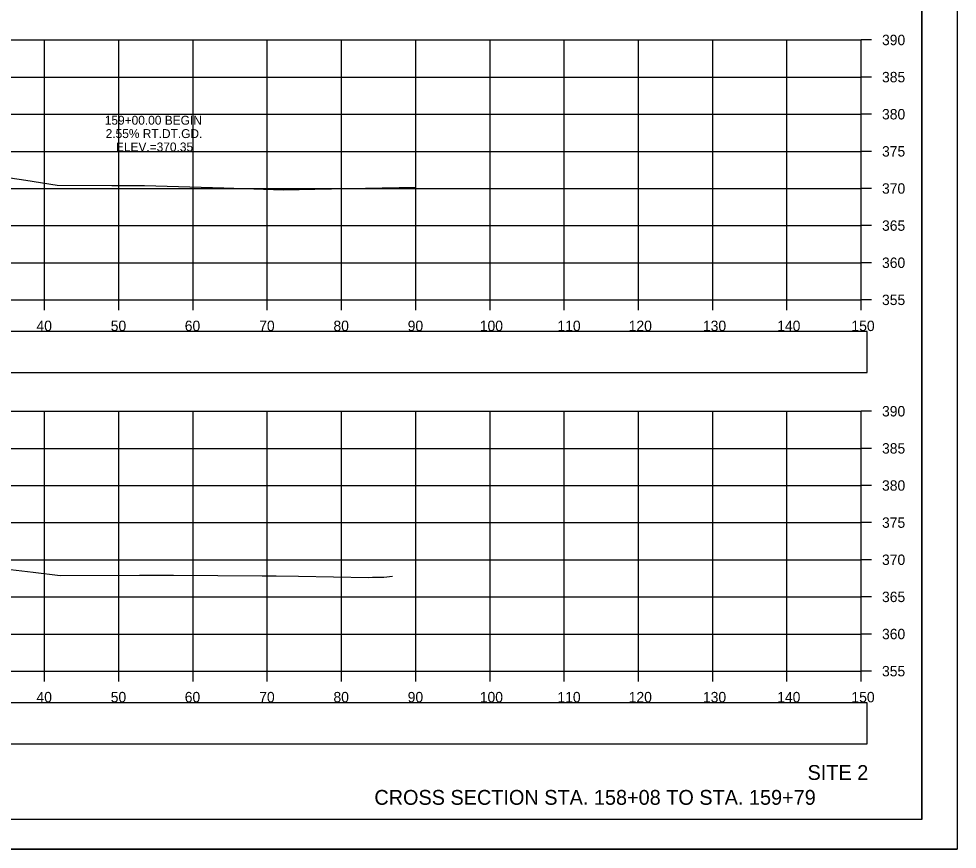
# Model space of a CAD drawing. Extents: x 1376273 to 1384221, y 378927 to 384592.
# Drawn here: x 1378261 to 1378387.4, y 379898.5 to 380010.3 of the extents above; entities that cross this region are included whole.
import ezdxf

# ---------------------------------------------------------------- set-up
doc = ezdxf.new("R2010")
doc.units = 0
for name, color, linetype in [('R_Axis', 7, 'Continuous'), ('R_Axis Annot', 7, 'Continuous'), ('R_Border', 7, 'Continuous'), ('R_Draft', 7, 'Continuous'), ('R_Exist Surface', 7, 'Continuous'), ('R_Grid', 7, 'Continuous'), ('R_No Plot', 7, 'Continuous'), ('R_Xsect Elev', 7, 'Continuous')]:
    doc.layers.add(name, color=color, linetype=linetype)

msp = doc.modelspace()

# ---------------------------------------------------------------- linework, layer by layer
at = {"layer": 'R_Axis'}
for p, q in [((1378374.46, 379972.48), (1378374.46, 380007.48)), ((1378375.86, 380007.48), (1378374.46, 380007.48)), ((1378375.86, 380002.48), (1378374.46, 380002.48)), ((1378375.86, 379997.48), (1378374.46, 379997.48)), ((1378375.86, 379992.48), (1378374.46, 379992.48)), ((1378375.86, 379987.48), (1378374.46, 379987.48)), ((1378375.86, 379982.48), (1378374.46, 379982.48)), ((1378375.86, 379977.48), (1378374.46, 379977.48)), ((1378074.46, 379972.48), (1378374.46, 379972.48)), ((1378264.46, 379971.08), (1378264.46, 379972.48)), ((1378274.46, 379971.08), (1378274.46, 379972.48)), ((1378284.46, 379971.08), (1378284.46, 379972.48)), ((1378294.46, 379971.08), (1378294.46, 379972.48)), ((1378304.46, 379971.08), (1378304.46, 379972.48)), ((1378314.46, 379971.08), (1378314.46, 379972.48)), ((1378324.46, 379971.08), (1378324.46, 379972.48)), ((1378334.46, 379971.08), (1378334.46, 379972.48)), ((1378344.46, 379971.08), (1378344.46, 379972.48)), ((1378354.46, 379971.08), (1378354.46, 379972.48)), ((1378364.46, 379971.08), (1378364.46, 379972.48)), ((1378374.46, 379971.08), (1378374.46, 379972.48)), ((1378375.86, 379972.48), (1378374.46, 379972.48)), ((1378374.46, 379922.48), (1378374.46, 379957.48)), ((1378375.86, 379957.48), (1378374.46, 379957.48)), ((1378375.86, 379952.48), (1378374.46, 379952.48)), ((1378375.86, 379947.48), (1378374.46, 379947.48)), ((1378375.86, 379942.48), (1378374.46, 379942.48)), ((1378375.86, 379937.48), (1378374.46, 379937.48)), ((1378375.86, 379932.48), (1378374.46, 379932.48)), ((1378375.86, 379927.48), (1378374.46, 379927.48)), ((1378074.46, 379922.48), (1378374.46, 379922.48)), ((1378264.46, 379921.08), (1378264.46, 379922.48)), ((1378274.46, 379921.08), (1378274.46, 379922.48)), ((1378284.46, 379921.08), (1378284.46, 379922.48)), ((1378294.46, 379921.08), (1378294.46, 379922.48)), ((1378304.46, 379921.08), (1378304.46, 379922.48)), ((1378314.46, 379921.08), (1378314.46, 379922.48)), ((1378324.46, 379921.08), (1378324.46, 379922.48)), ((1378334.46, 379921.08), (1378334.46, 379922.48)), ((1378344.46, 379921.08), (1378344.46, 379922.48)), ((1378354.46, 379921.08), (1378354.46, 379922.48)), ((1378364.46, 379921.08), (1378364.46, 379922.48)), ((1378374.46, 379921.08), (1378374.46, 379922.48)), ((1378375.86, 379922.48), (1378374.46, 379922.48))]:
    msp.add_line(p, q, dxfattribs=at)
at = {"layer": 'R_Axis Annot'}
for points in [[(1378073.48, 379962.7), (1378375.28, 379962.7), (1378375.28, 379968.23), (1378073.48, 379968.23)], [(1378073.48, 379912.7), (1378375.28, 379912.7), (1378375.28, 379918.22), (1378073.48, 379918.22)]]:
    msp.add_lwpolyline(points, close=True, dxfattribs=at)
at = {"layer": 'R_Border'}
for q in [(1378382.64, 380107.94), (1378066.46, 379902.48)]:
    msp.add_line((1378382.64, 379902.48), q, dxfattribs=at)
at = {"layer": 'R_Exist Surface'}
for points in [[(1378258.61, 379989.11), (1378261.92, 379988.61), (1378266.14, 379987.94), (1378273.53, 379987.88), (1378277.93, 379987.87), (1378288.61, 379987.55), (1378296.65, 379987.32), (1378300.84, 379987.39), (1378314.46, 379987.67)], [(1378258.28, 379936.34), (1378262.91, 379935.82), (1378266.56, 379935.36), (1378277.26, 379935.41), (1378281.84, 379935.39), (1378293.78, 379935.3), (1378295.67, 379935.31), (1378298.64, 379935.27), (1378308.1, 379935.1), (1378308.61, 379935.12), (1378310.17, 379935.12), (1378311.33, 379935.28)]]:
    msp.add_lwpolyline(points, dxfattribs=at)
at = {"layer": 'R_Grid'}
for p, q in [((1378074.46, 380007.48), (1378374.46, 380007.48)), ((1378264.46, 379972.48), (1378264.46, 380007.48)), ((1378274.46, 379972.48), (1378274.46, 380007.48)), ((1378284.46, 379972.48), (1378284.46, 380007.48)), ((1378294.46, 379972.48), (1378294.46, 380007.48)), ((1378304.46, 379972.48), (1378304.46, 380007.48)), ((1378314.46, 379972.48), (1378314.46, 380007.48)), ((1378324.46, 379972.48), (1378324.46, 380007.48)), ((1378334.46, 379972.48), (1378334.46, 380007.48)), ((1378344.46, 379972.48), (1378344.46, 380007.48)), ((1378354.46, 379972.48), (1378354.46, 380007.48)), ((1378364.46, 379972.48), (1378364.46, 380007.48)), ((1378374.46, 379972.48), (1378374.46, 380007.48)), ((1378074.46, 380002.48), (1378374.46, 380002.48)), ((1378074.46, 379997.48), (1378374.46, 379997.48)), ((1378074.46, 379992.48), (1378374.46, 379992.48)), ((1378074.46, 379987.48), (1378374.46, 379987.48)), ((1378074.46, 379982.48), (1378374.46, 379982.48)), ((1378074.46, 379977.48), (1378374.46, 379977.48)), ((1378074.46, 379972.48), (1378374.46, 379972.48)), ((1378074.46, 379957.48), (1378374.46, 379957.48)), ((1378264.46, 379922.48), (1378264.46, 379957.48)), ((1378274.46, 379922.48), (1378274.46, 379957.48)), ((1378284.46, 379922.48), (1378284.46, 379957.48)), ((1378294.46, 379922.48), (1378294.46, 379957.48)), ((1378304.46, 379922.48), (1378304.46, 379957.48)), ((1378314.46, 379922.48), (1378314.46, 379957.48)), ((1378324.46, 379922.48), (1378324.46, 379957.48)), ((1378334.46, 379922.48), (1378334.46, 379957.48)), ((1378344.46, 379922.48), (1378344.46, 379957.48)), ((1378354.46, 379922.48), (1378354.46, 379957.48)), ((1378364.46, 379922.48), (1378364.46, 379957.48)), ((1378374.46, 379922.48), (1378374.46, 379957.48)), ((1378074.46, 379952.48), (1378374.46, 379952.48)), ((1378074.46, 379947.48), (1378374.46, 379947.48)), ((1378074.46, 379942.48), (1378374.46, 379942.48)), ((1378074.46, 379937.48), (1378374.46, 379937.48)), ((1378074.46, 379932.48), (1378374.46, 379932.48)), ((1378074.46, 379927.48), (1378374.46, 379927.48)), ((1378074.46, 379922.48), (1378374.46, 379922.48))]:
    msp.add_line(p, q, dxfattribs=at)
at = {"layer": 'R_No Plot'}
msp.add_line((1378054.06, 379898.5), (1378387.39, 379898.5), dxfattribs=at)
for points in [[(1378054.05, 380111.83), (1378387.39, 380111.83), (1378387.39, 379898.5), (1378054.05, 379898.5)], [(1378300.38, 380107.94), (1378300.38, 380098.06), (1378336.11, 380098.06), (1378336.11, 380095.14), (1378359.31, 380095.14), (1378359.31, 380070.81), (1378382.64, 380070.81), (1378382.64, 379902.48), (1378066.46, 379902.48), (1378066.46, 380107.94)]]:
    msp.add_lwpolyline(points, close=True, dxfattribs=at)

# ---------------------------------------------------------------- texts
at = {"layer": 'R_Axis Annot'}
for s, p in [('390', (1378377.26, 380006.78)), ('385', (1378377.26, 380001.78)), ('380', (1378377.26, 379996.78)), ('375', (1378377.26, 379991.78)), ('370', (1378377.26, 379986.78)), ('365', (1378377.26, 379981.78)), ('360', (1378377.26, 379976.78)), ('355', (1378377.26, 379971.78)), ('40', (1378263.37, 379968.28)), ('50', (1378273.37, 379968.28)), ('60', (1378283.34, 379968.28)), ('70', (1378293.37, 379968.28)), ('80', (1378303.37, 379968.28)), ('90', (1378313.37, 379968.28)), ('100', (1378323.08, 379968.28)), ('110', (1378333.54, 379968.28)), ('120', (1378343.14, 379968.28)), ('130', (1378353.14, 379968.28)), ('140', (1378363.14, 379968.28)), ('150', (1378373.14, 379968.28)), ('390', (1378377.26, 379956.78)), ('385', (1378377.26, 379951.78)), ('380', (1378377.26, 379946.78)), ('375', (1378377.26, 379941.78)), ('370', (1378377.26, 379936.78)), ('365', (1378377.26, 379931.78)), ('360', (1378377.26, 379926.78)), ('355', (1378377.26, 379921.78)), ('40', (1378263.37, 379918.28)), ('50', (1378273.37, 379918.28)), ('60', (1378283.34, 379918.28)), ('70', (1378293.37, 379918.28)), ('80', (1378303.37, 379918.28)), ('90', (1378313.37, 379918.28)), ('100', (1378323.08, 379918.28)), ('110', (1378333.54, 379918.28)), ('120', (1378343.14, 379918.28)), ('130', (1378353.14, 379918.28)), ('140', (1378363.14, 379918.28)), ('150', (1378373.14, 379918.28))]:
    msp.add_text(s, height=1.4, dxfattribs=at).set_placement(p)
at = {"layer": 'R_Draft'}
for s, p in [('SITE 2', (1378367.23, 379907.83)), ('CROSS SECTION STA. 158+08 TO STA. 159+79', (1378308.88, 379904.48))]:
    msp.add_text(s, height=2, dxfattribs=at).set_placement(p)
at = {"layer": 'R_Xsect Elev'}
for s, p in [('159+00.00 BEGIN', (1378272.57, 379996.07)), ('2.55% RT.DT.GD.', (1378272.69, 379994.27)), ('ELEV.=370.35', (1378274.07, 379992.47))]:
    msp.add_text(s, height=1.2, rotation=360, dxfattribs=at).set_placement(p)

doc.saveas('drawing.dxf')
